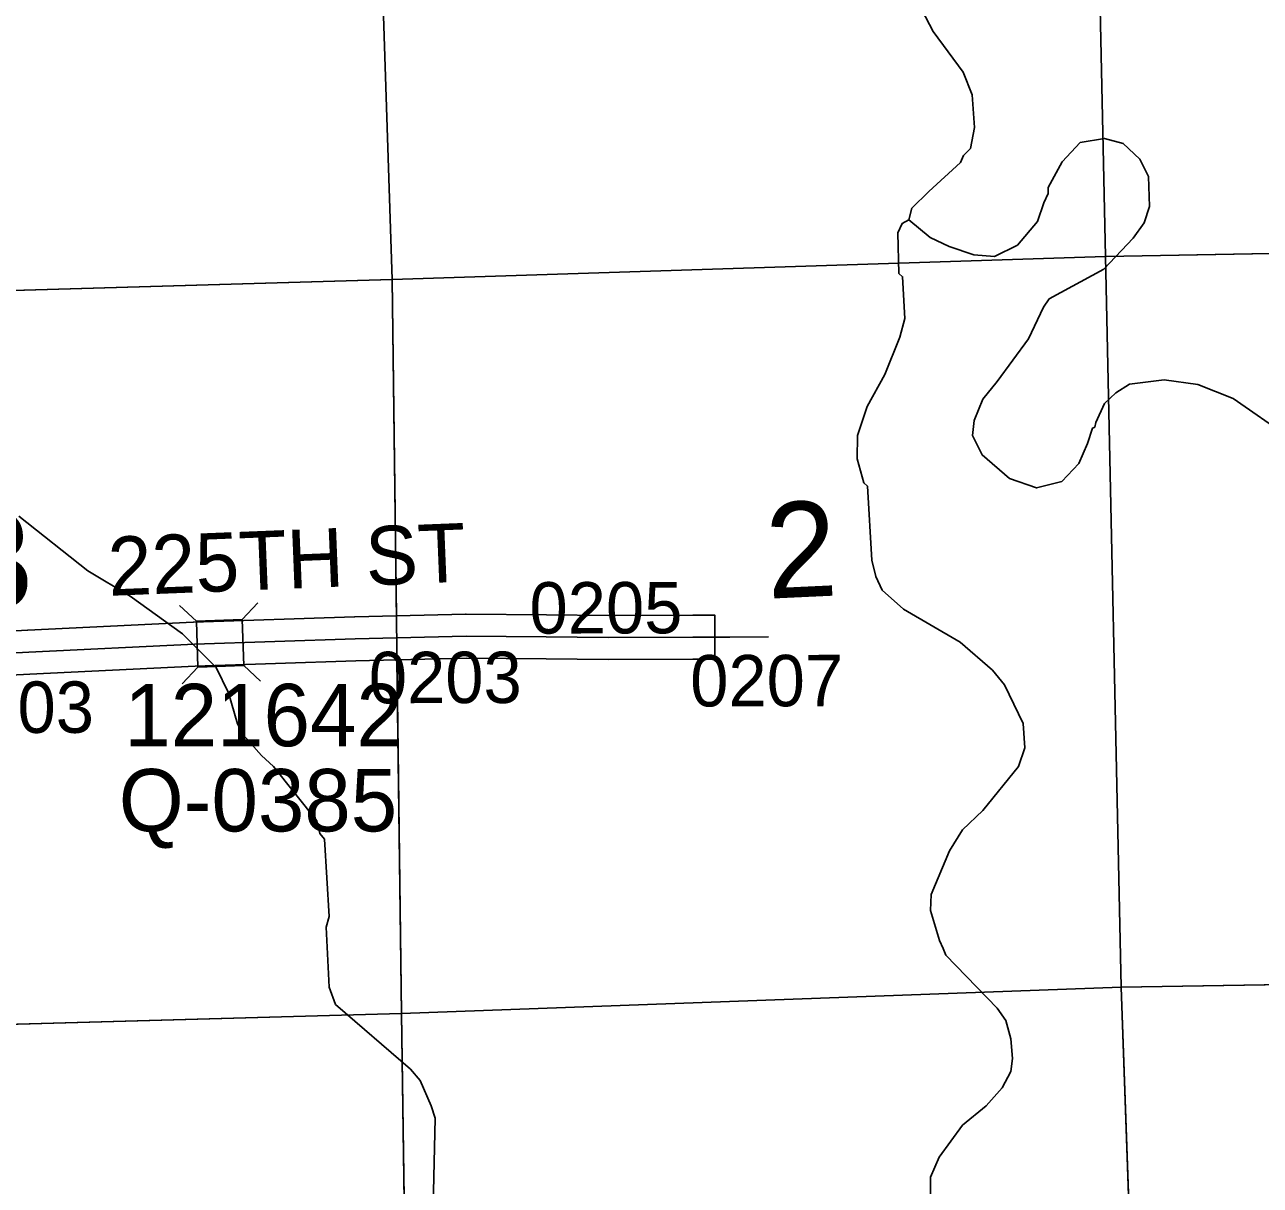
# Model space of a CAD drawing. Extents: x 128.7 to 185.5, y -21.4 to 12.6.
# Drawn here: x 137.678 to 139.361, y -8.833 to -7.251 of the extents above; entities that cross this region are included whole.
import ezdxf

# ---------------------------------------------------------------- set-up
doc = ezdxf.new("R2010")
doc.units = 0
for name, color, linetype in [('tdCoHydroRiver', 7, 'Continuous'), ('tdCoSecRdNmbr', 7, 'Continuous'), ('tdCoSecRdTxt', 7, 'Continuous'), ('tdCoSecRteBand', 7, 'Continuous'), ('tdCoSecRteCL', 7, 'Continuous'), ('tdCoSectLine', 7, 'Continuous'), ('tdCoSectLinePart', 7, 'Continuous'), ('tdCoSectNmbr', 7, 'Continuous'), ('tdCoStrucSec', 7, 'Continuous'), ('tdCoStrucSecCoName', 7, 'Continuous'), ('tdCoStrucSecFHWANum', 7, 'Continuous'), ('tdCoSurfEarth', 7, 'Continuous'), ('tdCoSurfGravel', 7, 'Continuous'), ('tdCoSurfLNO', 7, 'Continuous'), ('tdCoTwpBndry', 7, 'Continuous'), ('tdCoTwpBndryShd', 7, 'Continuous')]:
    doc.layers.add(name, color=color, linetype=linetype)

msp = doc.modelspace()

# ---------------------------------------------------------------- linework, layer by layer
at = {"layer": 'tdCoHydroRiver'}
for points in [[(138.8998, -7.2309), (138.9149, -7.2604), (138.9561, -7.3159), (138.9681, -7.3471), (138.9711, -7.3912), (138.9657, -7.4198), (138.9565, -7.4295), (138.9521, -7.4391), (138.9091, -7.4784), (138.8861, -7.5012), (138.8819, -7.5171), (138.8726, -7.5221), (138.8667, -7.5349), (138.8684, -7.5901), (138.8733, -7.5947), (138.8766, -7.6514), (138.8695, -7.6769), (138.849, -7.728), (138.8251, -7.7714), (138.8122, -7.8112), (138.8116, -7.8428), (138.8205, -7.8757), (138.8254, -7.8802), (138.8317, -7.981), (138.8371, -8.003), (138.8456, -8.0216), (138.8748, -8.0476), (138.9519, -8.0925), (138.9957, -8.1306), (139.0121, -8.1506), (139.0375, -8.2035), (139.0401, -8.2365), (139.0314, -8.262), (138.9828, -8.3219), (138.9552, -8.3481), (138.9371, -8.377), (138.9122, -8.4362), (138.9113, -8.4583), (138.9236, -8.499), (138.9287, -8.5098), (138.9321, -8.5192), (139.0022, -8.5912), (139.0138, -8.6082), (139.0209, -8.6332), (139.0233, -8.66), (139.0207, -8.6774), (139.0088, -8.6999), (138.9874, -8.7242), (138.9551, -8.7505), (138.9233, -8.7941), (138.9115, -8.8213), (138.9119, -8.8844)], [(139.3993, -7.8134), (139.3235, -7.7605), (139.2755, -7.7415), (139.2296, -7.7351), (139.1824, -7.7413), (139.1639, -7.7529), (139.1485, -7.7676), (139.1367, -7.7932), (139.1353, -7.7996), (139.1322, -7.8012), (139.125, -7.822), (139.1132, -7.8492), (139.0903, -7.8736), (139.0559, -7.8825), (139.0191, -7.8695), (138.9819, -7.8375), (138.9684, -7.8111), (138.9709, -7.7905), (138.9826, -7.7617), (139.0024, -7.7374), (139.0448, -7.6793), (139.0655, -7.636), (139.0731, -7.6247), (139.1476, -7.5845), (139.1873, -7.5423), (139.2024, -7.5213), (139.2096, -7.499), (139.2083, -7.458), (139.1965, -7.4347), (139.1738, -7.4133), (139.1483, -7.4062), (139.1153, -7.412), (139.0909, -7.438), (139.0715, -7.4733), (139.0717, -7.4812), (139.0658, -7.494), (139.0571, -7.5195), (139.0298, -7.5519), (138.9987, -7.5671), (138.9702, -7.5648), (138.9367, -7.5533), (138.9111, -7.5414), (138.8819, -7.5171)], [(137.6699, -7.921), (137.7637, -7.9954), (137.8216, -8.0299), (137.8927, -8.0814), (137.9383, -8.1273), (137.9551, -8.1615), (137.9675, -8.2037), (137.9759, -8.2192), (138.0004, -8.2469), (138.0167, -8.2621), (138.0758, -8.336), (138.0795, -8.3533), (138.086, -8.361), (138.0925, -8.4665), (138.0882, -8.4808), (138.0923, -8.5628), (138.1009, -8.5862), (138.2031, -8.6745), (138.2162, -8.6899), (138.2315, -8.7241), (138.2368, -8.7413), (138.2329, -8.9214)]]:
    msp.add_lwpolyline(points, dxfattribs=at)
at = {"layer": 'tdCoSecRteBand'}
msp.add_lwpolyline([(137.5325, -8.0838), (137.6819, -8.0761), (137.6819, -8.0761), (137.682, -8.0761), (137.9074, -8.0655), (137.9076, -8.0655), (137.9078, -8.0655), (138.127, -8.0581), (138.1272, -8.0581), (138.1274, -8.0581), (138.1839, -8.0568), (138.2783, -8.0546), (138.2787, -8.0546), (138.2792, -8.0546), (138.3884, -8.0555), (138.4726, -8.0561), (138.5875, -8.0558), (138.6175, -8.0557), (138.6176, -8.1157), (138.5876, -8.1158), (138.4726, -8.1161), (138.4725, -8.1161), (138.4723, -8.1161), (138.3879, -8.1155), (138.2792, -8.1146), (138.1852, -8.1168), (138.1289, -8.1181), (137.91, -8.1255), (137.6849, -8.136), (137.5355, -8.1437)], dxfattribs=at)
at = {"layer": 'tdCoSecRteCL'}
msp.add_lwpolyline([(137.1836, -8.1307), (137.2188, -8.1283), (137.4173, -8.1192), (137.534, -8.1137), (137.6834, -8.1061), (137.9088, -8.0955), (138.128, -8.0881), (138.1845, -8.0868), (138.279, -8.0846), (138.3881, -8.0855), (138.4725, -8.0861), (138.5876, -8.0858)], dxfattribs=at)
at = {"layer": 'tdCoSectLine'}
for points in [[(139.1283, -6.5748), (139.1499, -7.567)], [(138.1452, -6.59), (138.1783, -7.5984)], [(139.1499, -7.567), (140.1762, -7.5484)], [(138.1783, -7.5984), (139.1499, -7.567)], [(139.1499, -7.567), (139.1713, -8.5626)], [(137.1762, -7.6276), (138.1783, -7.5984)], [(138.1783, -7.5984), (138.1907, -8.5986)], [(139.1713, -8.5626), (140.2009, -8.5459)], [(138.1907, -8.5986), (139.1713, -8.5626)], [(139.1713, -8.5626), (139.2063, -9.5587), (139.2063, -9.5664)], [(137.1949, -8.626), (138.1907, -8.5986)], [(138.1907, -8.5986), (138.2051, -9.59)]]:
    msp.add_lwpolyline(points, dxfattribs=at)
at = {"layer": 'tdCoSectLinePart'}
for points in [[(139.1283, -6.5748), (139.1499, -7.567)], [(138.1452, -6.59), (138.1783, -7.5984)], [(139.1499, -7.567), (140.1464, -7.5489)], [(138.1783, -7.5984), (139.1499, -7.567)], [(139.1499, -7.567), (139.1713, -8.5626)], [(137.2062, -7.6268), (138.1783, -7.5984)], [(138.1783, -7.5984), (138.184, -8.0568)], [(138.1847, -8.1168), (138.1907, -8.5986)], [(139.1713, -8.5626), (140.1788, -8.5463)], [(138.1907, -8.5986), (139.1713, -8.5626)], [(139.1713, -8.5626), (139.1989, -9.3485)], [(137.2251, -8.6252), (138.1907, -8.5986)], [(138.1907, -8.5986), (138.2012, -9.3207)]]:
    msp.add_lwpolyline(points, dxfattribs=at)
at = {"layer": 'tdCoStrucSec'}
for p, q in [((137.9115, -8.0641), (137.8886, -8.0427)), ((137.9741, -8.0619), (137.9954, -8.0391)), ((137.9136, -8.1266), (137.8922, -8.1495)), ((137.9762, -8.1245), (137.999, -8.1459))]:
    msp.add_line(p, q, dxfattribs=at)
msp.add_lwpolyline([(137.9115, -8.0641), (137.9741, -8.0619), (137.9762, -8.1245), (137.9136, -8.1266)], close=True, dxfattribs=at)
at = {"layer": 'tdCoSurfEarth'}
msp.add_lwpolyline([(138.3881, -8.0855), (138.4725, -8.0861), (138.5876, -8.0858)], dxfattribs=at)
at = {"layer": 'tdCoSurfGravel'}
for points in [[(137.1836, -8.1307), (137.2188, -8.1283), (137.4173, -8.1192), (137.534, -8.1137), (137.6834, -8.1061), (137.9088, -8.0955), (138.128, -8.0881), (138.1845, -8.0868)], [(138.1845, -8.0868), (138.279, -8.0846), (138.3881, -8.0855)]]:
    msp.add_lwpolyline(points, dxfattribs=at)
at = {"layer": 'tdCoSurfLNO'}
for p, q in [((138.5876, -8.0858), (138.6383, -8.0856)), ((138.6383, -8.0856), (138.6908, -8.0854))]:
    msp.add_line(p, q, dxfattribs=at)
at = {"layer": 'tdCoTwpBndry'}
msp.add_lwpolyline([(140.1462, -7.549), (139.1499, -7.567), (138.1783, -7.5984), (137.2062, -7.6268)], dxfattribs=at)
at = {"layer": 'tdCoTwpBndryShd'}
msp.add_lwpolyline([(150.395, -13.7476), (150.378, -13.2238), (150.3466, -12.2212), (150.3134, -11.2212), (150.2794, -10.2174), (150.245, -9.219), (150.2118, -8.2199), (150.1854, -7.2186), (149.1912, -7.251), (148.1861, -7.2877), (147.1862, -7.3236), (146.1796, -7.3579), (145.1769, -7.3938), (144.1761, -7.4248), (143.1728, -7.4558), (142.1753, -7.4874), (141.1678, -7.5201), (140.1762, -7.5484), (139.1499, -7.567), (138.1783, -7.5984), (137.1762, -7.6276), (136.1739, -7.6508), (135.1725, -7.6763), (134.1612, -7.6994)], dxfattribs=at)

# ---------------------------------------------------------------- texts
at = {"layer": 'tdCoSecRdNmbr'}
for s, rotation, p in [('0205', 0.1052, (138.3653, -8.0809)), ('0203', 0.1051, (138.1465, -8.1758)), ('0207', 0.1192, (138.5842, -8.1802)), ('0303', 0.1046, (137.5639, -8.2164))]:
    msp.add_text(s, height=0.07, rotation=rotation, dxfattribs=at).set_placement(p)
at = {"layer": 'tdCoSecRdTxt'}
msp.add_text('225TH ST', height=0.08, rotation=2.2933, dxfattribs=at).set_placement((137.7928, -8.0295))
at = {"layer": 'tdCoSectNmbr'}
for s, rotation, p in [('2', 2.6577, (138.6899, -8.0334)), ('3', 2.6569, (137.5942, -8.048))]:
    msp.add_text(s, height=0.13, rotation=rotation, dxfattribs=at).set_placement(p)
at = {"layer": 'tdCoStrucSecCoName'}
msp.add_text('Q-0385', height=0.085, dxfattribs=at).set_placement((137.8059, -8.3504))
at = {"layer": 'tdCoStrucSecFHWANum'}
msp.add_text('121642', height=0.085, dxfattribs=at).set_placement((137.8134, -8.2344))

doc.saveas('drawing.dxf')
